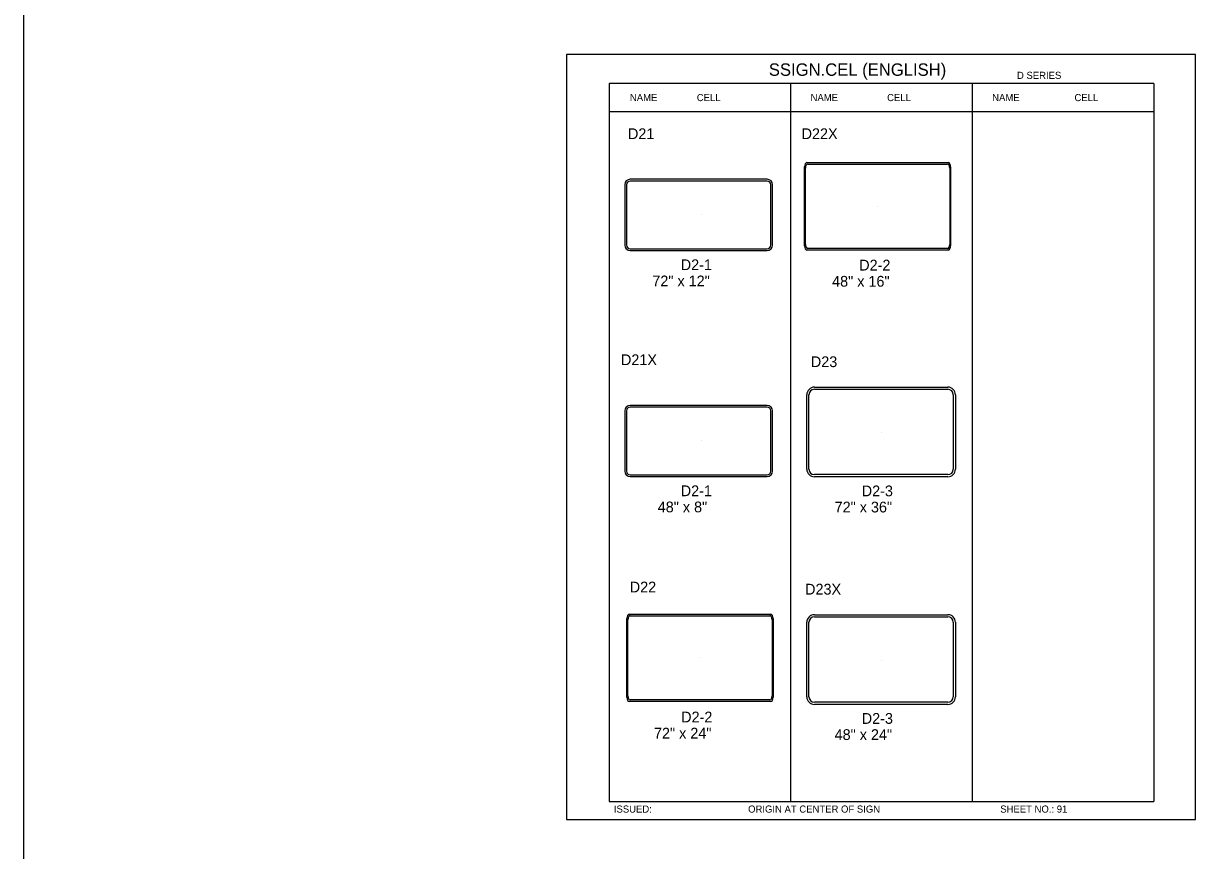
# Model space of a CAD drawing. Extents: x -5299 to 22597, y -19549 to -1808.
# Drawn here: x 10886 to 12192, y -4579 to -3658 of the extents above; entities that cross this region are included whole.
import ezdxf

# ---------------------------------------------------------------- set-up
doc = ezdxf.new("R2010")
doc.units = 0
for name, color, linetype in [('Level 1', 7, 'Continuous'), ('Level 2', 7, 'Continuous'), ('Level 3', 7, 'Continuous'), ('Level 61', 7, 'Continuous')]:
    doc.layers.add(name, color=color, linetype=linetype)

msp = doc.modelspace()

# ---------------------------------------------------------------- linework, layer by layer
at = {"layer": 'Level 1'}
for p, q in [((12145.5, -3724.4), (11538.5, -3724.4)), ((11538.5, -3724.4), (11538.5, -4524.4)), ((11740.8, -3724.4), (11740.8, -4524.4)), ((11943.1, -3724.4), (11943.1, -4524.4)), ((12145.5, -3724.4), (12145.5, -4524.4)), ((12145.5, -3756), (11538.5, -3756)), ((11759, -3812.6), (11916.4, -3812.6)), ((11756.3, -3905.3), (11756.3, -3817.5)), ((11757.3, -3903.8), (11757.3, -3818.9)), ((11759.8, -3814.4), (11915.6, -3814.4)), ((11918.1, -3818.9), (11918.1, -3903.8)), ((11919.1, -3817.5), (11919.1, -3905.3)), ((11555.9, -3837.3), (11555.9, -3904.6)), ((11557.9, -3837.3), (11557.9, -3904.6)), ((11714.7, -3831.3), (11561.9, -3831.3)), ((11714.7, -3833.3), (11561.9, -3833.3)), ((11718.7, -3904.6), (11718.7, -3837.3)), ((11720.7, -3904.6), (11720.7, -3837.3)), ((11837.7, -3861.4), (11837.7, -3861.4)), ((11641.4, -3871), (11641.4, -3871)), ((11561.9, -3908.6), (11714.7, -3908.6)), ((11561.9, -3910.6), (11714.7, -3910.6)), ((11916.4, -3910.1), (11759, -3910.1)), ((11915.6, -3908.3), (11759.8, -3908.3)), ((11758.8, -4154.3), (11758.8, -4071.2)), ((11761.2, -4154.3), (11761.2, -4071.2)), ((11767.2, -4062.8), (11916, -4062.8)), ((11767.2, -4065.2), (11916, -4065.2)), ((11922, -4071.2), (11922, -4154.3)), ((11924.4, -4071.2), (11924.4, -4154.3)), ((11714.7, -4083.2), (11561.9, -4083.2)), ((11714.7, -4085.2), (11561.9, -4085.2)), ((11555.9, -4089.2), (11555.9, -4156.4)), ((11557.9, -4089.2), (11557.9, -4156.4)), ((11718.7, -4156.4), (11718.7, -4089.2)), ((11720.7, -4156.4), (11720.7, -4089.2)), ((11841.6, -4113.3), (11841.6, -4113.3)), ((11641.4, -4122.8), (11641.4, -4122.8)), ((11561.9, -4160.4), (11714.7, -4160.4)), ((11561.9, -4162.4), (11714.7, -4162.4)), ((11916, -4160.3), (11767.2, -4160.3)), ((11916, -4162.7), (11767.2, -4162.7)), ((11558.4, -4408.3), (11558.4, -4320.5)), ((11559.4, -4406.8), (11559.4, -4321.9)), ((11561.1, -4315.6), (11718.5, -4315.6)), ((11561.9, -4317.4), (11717.7, -4317.4)), ((11720.2, -4321.9), (11720.2, -4406.8)), ((11721.2, -4320.5), (11721.2, -4408.3)), ((11767.2, -4316.3), (11916, -4316.3)), ((11767.2, -4318.7), (11916, -4318.7)), ((11758.8, -4407.8), (11758.8, -4324.7)), ((11761.2, -4407.8), (11761.2, -4324.7)), ((11922, -4324.7), (11922, -4407.8)), ((11924.4, -4324.7), (11924.4, -4407.8)), ((11639.8, -4364.4), (11639.8, -4364.4)), ((11841.6, -4366.8), (11841.6, -4366.8)), ((11718.5, -4413.2), (11561.1, -4413.2)), ((11717.7, -4411.3), (11561.9, -4411.3)), ((11916, -4413.8), (11767.2, -4413.8)), ((11916, -4416.2), (11767.2, -4416.2)), ((11538.5, -4524.4), (12145.5, -4524.4))]:
    msp.add_line(p, q, dxfattribs=at)
for centre, radius, start, end in [((11561.9, -3837.3), 6, 90, 180), ((11561.9, -3837.3), 4, 90, 180), ((11714.7, -3837.3), 6, 0, 90), ((11714.7, -3837.3), 4, 0, 90), ((11561.9, -3904.6), 6, 180, 270), ((11561.9, -3904.6), 4, 180, 270), ((11714.7, -3904.6), 4, 270, 0), ((11714.7, -3904.6), 6, 270, 0), ((11767.2, -4071.2), 8.4, 90, 180), ((11767.2, -4071.2), 6, 90, 180), ((11916, -4071.2), 8.4, 0, 90), ((11916, -4071.2), 6, 0, 90), ((11561.9, -4089.2), 6, 90, 180), ((11561.9, -4089.2), 4, 90, 180), ((11714.7, -4089.2), 6, 0, 90), ((11714.7, -4089.2), 4, 0, 90), ((11561.9, -4156.4), 6, 180, 270), ((11561.9, -4156.4), 4, 180, 270), ((11714.7, -4156.4), 4, 270, 0), ((11714.7, -4156.4), 6, 270, 0), ((11767.2, -4154.3), 8.4, 180, 270), ((11767.2, -4154.3), 6, 180, 270), ((11916, -4154.3), 6, 270, 0), ((11916, -4154.3), 8.4, 270, 0), ((11767.2, -4324.7), 8.4, 90, 180), ((11767.2, -4324.7), 6, 90, 180), ((11916, -4324.7), 8.4, 0, 90), ((11916, -4324.7), 6, 0, 90), ((11767.2, -4407.8), 8.4, 180, 270), ((11767.2, -4407.8), 6, 180, 270), ((11916, -4407.8), 6, 270, 0), ((11916, -4407.8), 8.4, 270, 0)]:
    msp.add_arc(centre, radius, start, end, dxfattribs=at)
for centre, major_axis, start_param, end_param in [((11759, -3817.5), (0, -4.88), 3.141593, 4.712389), ((11916.4, -3817.5), (0, 4.88), 4.712389, 6.283185), ((11759.8, -3818.9), (0, -4.51), 3.141593, 4.712389), ((11915.6, -3818.9), (0, 4.51), 4.712389, 6.283185), ((11759, -3905.3), (0, -4.88), 4.712389, 6.283185), ((11759.8, -3903.8), (0, -4.51), 4.712389, 6.283185), ((11915.6, -3903.8), (0, 4.51), 3.141593, 4.712389), ((11916.4, -3905.3), (0, 4.88), 3.141593, 4.712389), ((11561.1, -4320.5), (0, -4.88), 3.141593, 4.712389), ((11561.9, -4321.9), (0, -4.51), 3.141593, 4.712389), ((11717.7, -4321.9), (0, 4.51), 4.712389, 6.283185), ((11718.5, -4320.5), (0, 4.88), 4.712389, 6.283185), ((11561.1, -4408.3), (0, -4.88), 4.712389, 6.283185), ((11561.9, -4406.8), (0, -4.51), 4.712389, 6.283185), ((11717.7, -4406.8), (0, 4.51), 3.141593, 4.712389), ((11718.5, -4408.3), (0, 4.88), 3.141593, 4.712389)]:
    msp.add_ellipse(centre, major_axis=major_axis, ratio=0.5565, start_param=start_param, end_param=end_param, dxfattribs=at)
at = {"layer": 'Level 3'}
msp.add_line((10885.9, -1877.7), (10885.9, -9425.7), dxfattribs=at)
at = {"layer": 'Level 61'}
msp.add_lwpolyline([(11491, -4544.5), (12192, -4544.5), (12192, -3692.2), (11491, -3692.2)], close=True, dxfattribs=at)

# ---------------------------------------------------------------- texts
at = {"layer": 'Level 2'}
for s, p in [('D21', (11559.5, -3786.5)), ('D22X', (11753, -3786.5)), ('D21X', (11551.7, -4038.3)), ('D23', (11763.3, -4040.5)), ('D22', (11561.5, -4291.5)), ('D23X', (11756.9, -4293.9))]:
    msp.add_text(s, height=12, dxfattribs=at).set_placement(p)
at = {"layer": 'Level 3'}
for s, height, p in [('SSIGN.CEL (ENGLISH)', 13.857, (11716.5, -3716)), ('D SERIES', 7.92, (11993, -3719.4)), ('NAME', 7.92, (11561.7, -3744.2)), ('CELL', 7.92, (11636.2, -3744.2)), ('NAME', 7.92, (11763, -3744.2)), ('CELL', 7.92, (11848.3, -3744.2)), ('NAME', 7.92, (11965.4, -3744.2)), ('CELL', 7.92, (12057.1, -3744.2)), ('D2-1', 12, (11618.3, -3932.5)), ('D2-2', 12, (11817.2, -3932.9)), ('72" x 12"', 12, (11586.7, -3950.5)), ('48" x 16"', 12, (11787, -3950.9)), ('D2-1', 12, (11618.3, -4184.3)), ('D2-3', 12, (11820, -4184.4)), ('48" x 8"', 12, (11592.7, -4202.3)), ('72" x 36"', 12, (11789.8, -4202.4)), ('D2-2', 12, (11618.8, -4436.3)), ('D2-3', 12, (11820, -4437.9)), ('72" x 24"', 12, (11588.5, -4454.3)), ('48" x 24"', 12, (11789.8, -4455.9)), ('ISSUED:', 7.92, (11543.8, -4536.8)), ('ORIGIN AT CENTER OF SIGN', 7.918, (11693.4, -4536.8)), ('SHEET NO.: 91', 7.918, (11974.4, -4536.8))]:
    msp.add_text(s, height=height, dxfattribs=at).set_placement(p)

doc.saveas('drawing.dxf')
